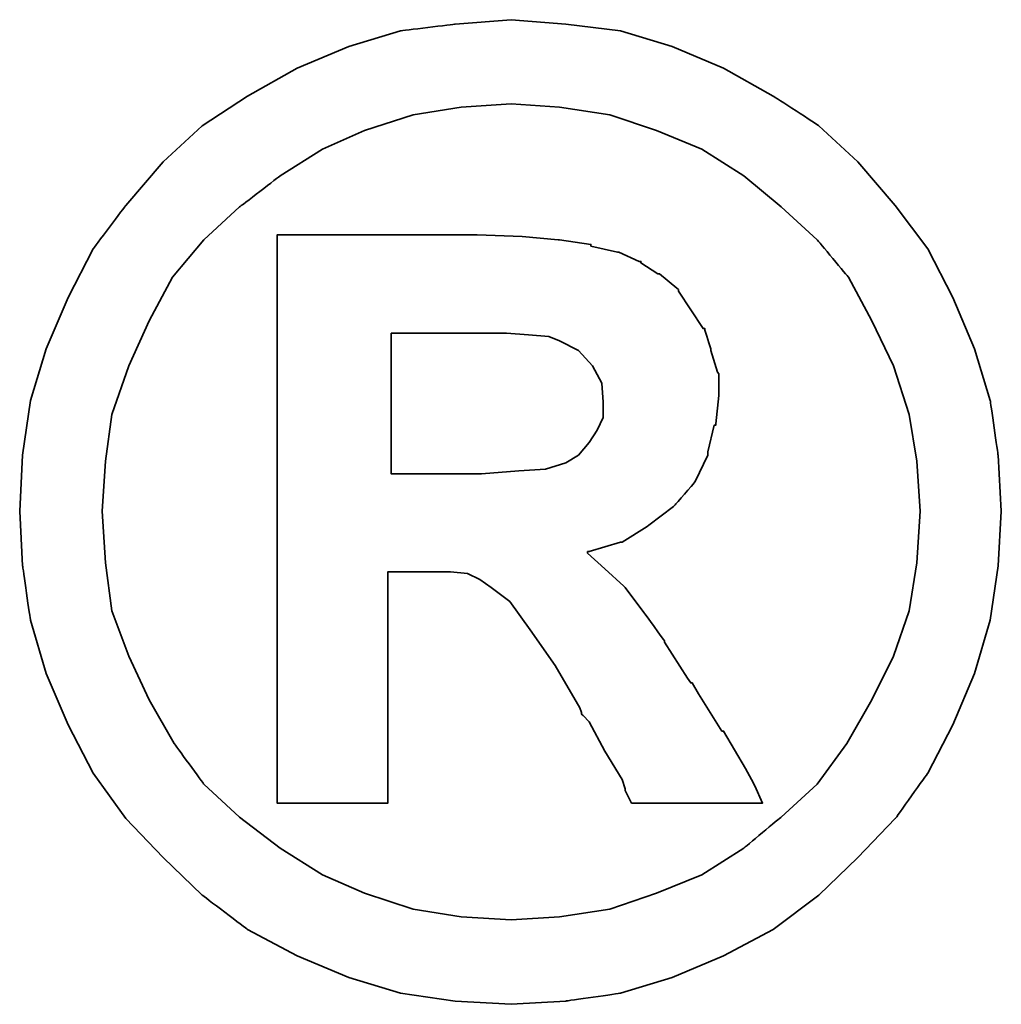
# Model space of a CAD drawing. Header units: millimetres. Extents: x 1805 to 4914, y -1594 to 860.
# Tile 486 of 656: x 4047.75 to 4049.43, y -887.54 to -885.85. Entities that reach past the tile are written whole.
import ezdxf

# ---------------------------------------------------------------- set-up
doc = ezdxf.new("R2010")
doc.units = ezdxf.units.MM
doc.layers.add('DIM', color=4, linetype='CONTINUOUS')
doc.layers.add('layer 1', color=7, linetype='CONTINUOUS')

# ---------------------------------------------------------------- blocks, each defined once
blk = doc.blocks.new('TBI MOTION logo(完整正式版)')
at = {"layer": 'layer 1', "color": 22, "lineweight": 35}
for points, knots in [([(81.20634, 4.98624), (81.20634, 4.98624), (81.18649, 5.32862), (81.18649, 5.32862), (81.18649, 5.32862), (81.18649, 5.32862), (81.13886, 5.66206), (81.13886, 5.66206), (81.13886, 5.66206), (81.13886, 5.66206), (81.04359, 5.97764), (81.04359, 5.97764), (81.04359, 5.97764), (81.04359, 5.97764), (80.91061, 6.29124), (80.91061, 6.29124), (80.91061, 6.29124), (80.91061, 6.29124), (80.75778, 6.58697), (80.75778, 6.58697), (80.75778, 6.58697), (80.75778, 6.58697), (80.5593, 6.85294), (80.5593, 6.85294), (80.5593, 6.85294), (80.5593, 6.85294), (80.33105, 7.1189), (80.33105, 7.1189), (80.33105, 7.1189), (80.33105, 7.1189), (80.09287, 7.33921), (80.09287, 7.33921), (80.09287, 7.33921), (80.09287, 7.33921), (79.815, 7.51982), (79.815, 7.51982), (79.815, 7.51982), (79.815, 7.51982), (79.51133, 7.69051), (79.51133, 7.69051), (79.51133, 7.69051), (79.51133, 7.69051), (79.19773, 7.8235), (79.19773, 7.8235), (79.19773, 7.8235), (79.19773, 7.8235), (78.88215, 7.91877), (78.88215, 7.91877), (78.88215, 7.91877), (78.88215, 7.91877), (78.54871, 7.95846), (78.54871, 7.95846), (78.54871, 7.95846), (78.54871, 7.95846), (78.21526, 7.98625), (78.21526, 7.98625), (78.21526, 7.98625), (78.21526, 7.98625), (77.87388, 7.95846), (77.87388, 7.95846), (77.87388, 7.95846), (77.87388, 7.95846), (77.54044, 7.91877), (77.54044, 7.91877), (77.54044, 7.91877), (77.54044, 7.91877), (77.22485, 7.8235), (77.22485, 7.8235), (77.22485, 7.8235), (77.22485, 7.8235), (76.91027, 7.69051), (76.91027, 7.69051), (76.91027, 7.69051), (76.91027, 7.69051), (76.6056, 7.51982), (76.6056, 7.51982), (76.6056, 7.51982), (76.6056, 7.51982), (76.32972, 7.33921), (76.32972, 7.33921), (76.32972, 7.33921), (76.32972, 7.33921), (76.09154, 7.1189), (76.09154, 7.1189), (76.09154, 7.1189), (76.09154, 7.1189), (75.86329, 6.85294), (75.86329, 6.85294), (75.86329, 6.85294), (75.86329, 6.85294), (75.66382, 6.58697), (75.66382, 6.58697), (75.66382, 6.58697), (75.66382, 6.58697), (75.51099, 6.29124), (75.51099, 6.29124), (75.51099, 6.29124), (75.51099, 6.29124), (75.37702, 5.97764), (75.37702, 5.97764), (75.37702, 5.97764), (75.37702, 5.97764), (75.28175, 5.66206), (75.28175, 5.66206), (75.28175, 5.66206), (75.28175, 5.66206), (75.23411, 5.32862), (75.23411, 5.32862), (75.23411, 5.32862), (75.23411, 5.32862), (75.21625, 4.98624), (75.21625, 4.98624), (75.21625, 4.98624), (75.21625, 4.98624), (75.23411, 4.6528), (75.23411, 4.6528), (75.23411, 4.6528), (75.23411, 4.6528), (75.28175, 4.32035), (75.28175, 4.32035), (75.28175, 4.32035), (75.28175, 4.32035), (75.37702, 3.99583), (75.37702, 3.99583), (75.37702, 3.99583), (75.37702, 3.99583), (75.51099, 3.68224), (75.51099, 3.68224), (75.51099, 3.68224), (75.51099, 3.68224), (75.66382, 3.38749), (75.66382, 3.38749), (75.66382, 3.38749), (75.66382, 3.38749), (75.86329, 3.10963), (75.86329, 3.10963), (75.86329, 3.10963), (75.86329, 3.10963), (76.09154, 2.87145), (76.09154, 2.87145), (76.09154, 2.87145), (76.09154, 2.87145), (76.32972, 2.6432), (76.32972, 2.6432), (76.32972, 2.6432), (76.32972, 2.6432), (76.6056, 2.43381), (76.6056, 2.43381), (76.6056, 2.43381), (76.6056, 2.43381), (76.91027, 2.27205), (76.91027, 2.27205), (76.91027, 2.27205), (76.91027, 2.27205), (77.22485, 2.13906), (77.22485, 2.13906), (77.22485, 2.13906), (77.22485, 2.13906), (77.54044, 2.0438), (77.54044, 2.0438), (77.54044, 2.0438), (77.54044, 2.0438), (77.87388, 1.99616), (77.87388, 1.99616), (77.87388, 1.99616), (77.87388, 1.99616), (78.21526, 1.97631), (78.21526, 1.97631), (78.21526, 1.97631), (78.21526, 1.97631), (78.54871, 1.99616), (78.54871, 1.99616), (78.54871, 1.99616), (78.54871, 1.99616), (78.88215, 2.0438), (78.88215, 2.0438), (78.88215, 2.0438), (78.88215, 2.0438), (79.19773, 2.13906), (79.19773, 2.13906), (79.19773, 2.13906), (79.19773, 2.13906), (79.51133, 2.27205), (79.51133, 2.27205), (79.51133, 2.27205), (79.51133, 2.27205), (79.815, 2.43381), (79.815, 2.43381), (79.815, 2.43381), (79.815, 2.43381), (80.09287, 2.6432), (80.09287, 2.6432), (80.09287, 2.6432), (80.09287, 2.6432), (80.33105, 2.87145), (80.33105, 2.87145), (80.33105, 2.87145), (80.33105, 2.87145), (80.5593, 3.10963), (80.5593, 3.10963), (80.5593, 3.10963), (80.5593, 3.10963), (80.75778, 3.38749), (80.75778, 3.38749), (80.75778, 3.38749), (80.75778, 3.38749), (80.91061, 3.68224), (80.91061, 3.68224), (80.91061, 3.68224), (80.91061, 3.68224), (81.04359, 3.99583), (81.04359, 3.99583), (81.04359, 3.99583), (81.04359, 3.99583), (81.13886, 4.32035), (81.13886, 4.32035), (81.13886, 4.32035), (81.13886, 4.32035), (81.18649, 4.6528), (81.18649, 4.6528), (81.18649, 4.6528), (81.18649, 4.6528), (81.20634, 4.98624), (81.20634, 4.98624)], [0, 0, 0, 0, 0.0178571, 0.0178571, 0.0178571, 0.0178572, 0.0357143, 0.0357143, 0.0357143, 0.0357143, 0.0535714, 0.0535714, 0.0535714, 0.0535714, 0.0714286, 0.0714286, 0.0714286, 0.0714286, 0.0892857, 0.0892857, 0.0892857, 0.0892857, 0.1071429, 0.1071429, 0.1071429, 0.1071429, 0.125, 0.125, 0.125, 0.125, 0.1428571, 0.1428571, 0.1428571, 0.1428572, 0.1607143, 0.1607143, 0.1607143, 0.1607143, 0.1785714, 0.1785714, 0.1785714, 0.1785714, 0.1964286, 0.1964286, 0.1964286, 0.1964286, 0.2142857, 0.2142857, 0.2142857, 0.2142857, 0.2321429, 0.2321429, 0.2321429, 0.2321429, 0.25, 0.25, 0.25, 0.25, 0.2678571, 0.2678571, 0.2678571, 0.2678572, 0.2857143, 0.2857143, 0.2857143, 0.2857143, 0.3035714, 0.3035714, 0.3035714, 0.3035714, 0.3214286, 0.3214286, 0.3214286, 0.3214286, 0.3392857, 0.3392857, 0.3392857, 0.3392857, 0.3571429, 0.3571429, 0.3571429, 0.3571429, 0.375, 0.375, 0.375, 0.375, 0.3928571, 0.3928571, 0.3928571, 0.3928572, 0.4107143, 0.4107143, 0.4107143, 0.4107143, 0.4285714, 0.4285714, 0.4285714, 0.4285714, 0.4464286, 0.4464286, 0.4464286, 0.4464286, 0.4642857, 0.4642857, 0.4642857, 0.4642857, 0.4821429, 0.4821429, 0.4821429, 0.4821429, 0.5, 0.5, 0.5, 0.5, 0.5178571, 0.5178571, 0.5178571, 0.5178572, 0.5357143, 0.5357143, 0.5357143, 0.5357143, 0.5535714, 0.5535714, 0.5535714, 0.5535714, 0.5714286, 0.5714286, 0.5714286, 0.5714286, 0.5892857, 0.5892857, 0.5892857, 0.5892857, 0.6071429, 0.6071429, 0.6071429, 0.6071429, 0.625, 0.625, 0.625, 0.625, 0.6428571, 0.6428571, 0.6428571, 0.6428572, 0.6607143, 0.6607143, 0.6607143, 0.6607143, 0.6785714, 0.6785714, 0.6785714, 0.6785714, 0.6964286, 0.6964286, 0.6964286, 0.6964286, 0.7142857, 0.7142857, 0.7142857, 0.7142857, 0.7321429, 0.7321429, 0.7321429, 0.7321429, 0.75, 0.75, 0.75, 0.75, 0.7678571, 0.7678571, 0.7678571, 0.7678572, 0.7857143, 0.7857143, 0.7857143, 0.7857143, 0.8035714, 0.8035714, 0.8035714, 0.8035714, 0.8214286, 0.8214286, 0.8214286, 0.8214286, 0.8392857, 0.8392857, 0.8392857, 0.8392857, 0.8571429, 0.8571429, 0.8571429, 0.8571429, 0.875, 0.875, 0.875, 0.875, 0.8928571, 0.8928571, 0.8928571, 0.8928572, 0.9107143, 0.9107143, 0.9107143, 0.9107143, 0.9285714, 0.9285714, 0.9285714, 0.9285714, 0.9464286, 0.9464286, 0.9464286, 0.9464286, 0.9642857, 0.9642857, 0.9642857, 0.9642857, 0.9821429, 0.9821429, 0.9821429, 0.9821429, 1, 1, 1, 1]), ([(80.71014, 4.98624), (80.71014, 4.98624), (80.69129, 5.29091), (80.69129, 5.29091), (80.69129, 5.29091), (80.69129, 5.29091), (80.64464, 5.57672), (80.64464, 5.57672), (80.64464, 5.57672), (80.64464, 5.57672), (80.54937, 5.87245), (80.54937, 5.87245), (80.54937, 5.87245), (80.54937, 5.87245), (80.41639, 6.14833), (80.41639, 6.14833), (80.41639, 6.14833), (80.41639, 6.14833), (80.27349, 6.41429), (80.27349, 6.41429), (80.27349, 6.41429), (80.27349, 6.41429), (80.08295, 6.64255), (80.08295, 6.64255), (80.08295, 6.64255), (80.08295, 6.64255), (79.86264, 6.84301), (79.86264, 6.84301), (79.86264, 6.84301), (79.86264, 6.84301), (79.63439, 7.03355), (79.63439, 7.03355), (79.63439, 7.03355), (79.63439, 7.03355), (79.37835, 7.1963), (79.37835, 7.1963), (79.37835, 7.1963), (79.37835, 7.1963), (79.10246, 7.30944), (79.10246, 7.30944), (79.10246, 7.30944), (79.10246, 7.30944), (78.81665, 7.40471), (78.81665, 7.40471), (78.81665, 7.40471), (78.81665, 7.40471), (78.511, 7.45234), (78.511, 7.45234), (78.511, 7.45234), (78.511, 7.45234), (78.21526, 7.47219), (78.21526, 7.47219), (78.21526, 7.47219), (78.21526, 7.47219), (77.9106, 7.45234), (77.9106, 7.45234), (77.9106, 7.45234), (77.9106, 7.45234), (77.61685, 7.40471), (77.61685, 7.40471), (77.61685, 7.40471), (77.61685, 7.40471), (77.32012, 7.30944), (77.32012, 7.30944), (77.32012, 7.30944), (77.32012, 7.30944), (77.06309, 7.1963), (77.06309, 7.1963), (77.06309, 7.1963), (77.06309, 7.1963), (76.80606, 7.03355), (76.80606, 7.03355), (76.80606, 7.03355), (76.80606, 7.03355), (76.55797, 6.84301), (76.55797, 6.84301), (76.55797, 6.84301), (76.55797, 6.84301), (76.34063, 6.64255), (76.34063, 6.64255), (76.34063, 6.64255), (76.34063, 6.64255), (76.1491, 6.41429), (76.1491, 6.41429), (76.1491, 6.41429), (76.1491, 6.41429), (76.0062, 6.14833), (76.0062, 6.14833), (76.0062, 6.14833), (76.0062, 6.14833), (75.88314, 5.87245), (75.88314, 5.87245), (75.88314, 5.87245), (75.88314, 5.87245), (75.77794, 5.57672), (75.77794, 5.57672), (75.77794, 5.57672), (75.77794, 5.57672), (75.73924, 5.29091), (75.73924, 5.29091), (75.73924, 5.29091), (75.73924, 5.29091), (75.72039, 4.98624), (75.72039, 4.98624), (75.72039, 4.98624), (75.72039, 4.98624), (75.73924, 4.67165), (75.73924, 4.67165), (75.73924, 4.67165), (75.73924, 4.67165), (75.77794, 4.37791), (75.77794, 4.37791), (75.77794, 4.37791), (75.77794, 4.37791), (75.88314, 4.10102), (75.88314, 4.10102), (75.88314, 4.10102), (75.88314, 4.10102), (76.0062, 3.83407), (76.0062, 3.83407), (76.0062, 3.83407), (76.0062, 3.83407), (76.15902, 3.56811), (76.15902, 3.56811), (76.15902, 3.56811), (76.15902, 3.56811), (76.34063, 3.32001), (76.34063, 3.32001), (76.34063, 3.32001), (76.34063, 3.32001), (76.55797, 3.11955), (76.55797, 3.11955), (76.55797, 3.11955), (76.55797, 3.11955), (76.80606, 2.92901), (76.80606, 2.92901), (76.80606, 2.92901), (76.80606, 2.92901), (77.06309, 2.76725), (77.06309, 2.76725), (77.06309, 2.76725), (77.06309, 2.76725), (77.32012, 2.65412), (77.32012, 2.65412), (77.32012, 2.65412), (77.32012, 2.65412), (77.61685, 2.55786), (77.61685, 2.55786), (77.61685, 2.55786), (77.61685, 2.55786), (77.9106, 2.51022), (77.9106, 2.51022), (77.9106, 2.51022), (77.9106, 2.51022), (78.21526, 2.49137), (78.21526, 2.49137), (78.21526, 2.49137), (78.21526, 2.49137), (78.511, 2.51022), (78.511, 2.51022), (78.511, 2.51022), (78.511, 2.51022), (78.81665, 2.55786), (78.81665, 2.55786), (78.81665, 2.55786), (78.81665, 2.55786), (79.10246, 2.65412), (79.10246, 2.65412), (79.10246, 2.65412), (79.10246, 2.65412), (79.37835, 2.76725), (79.37835, 2.76725), (79.37835, 2.76725), (79.37835, 2.76725), (79.63439, 2.92901), (79.63439, 2.92901), (79.63439, 2.92901), (79.63439, 2.92901), (79.86264, 3.11955), (79.86264, 3.11955), (79.86264, 3.11955), (79.86264, 3.11955), (80.08295, 3.32001), (80.08295, 3.32001), (80.08295, 3.32001), (80.08295, 3.32001), (80.26356, 3.56811), (80.26356, 3.56811), (80.26356, 3.56811), (80.26356, 3.56811), (80.41639, 3.83407), (80.41639, 3.83407), (80.41639, 3.83407), (80.41639, 3.83407), (80.54937, 4.10102), (80.54937, 4.10102), (80.54937, 4.10102), (80.54937, 4.10102), (80.64464, 4.37791), (80.64464, 4.37791), (80.64464, 4.37791), (80.64464, 4.37791), (80.69129, 4.67165), (80.69129, 4.67165), (80.69129, 4.67165), (80.69129, 4.67165), (80.71014, 4.98624), (80.71014, 4.98624)], [0, 0, 0, 0, 0.0192308, 0.0192308, 0.0192308, 0.0192308, 0.0384615, 0.0384615, 0.0384615, 0.0384615, 0.0576923, 0.0576923, 0.0576923, 0.0576923, 0.0769231, 0.0769231, 0.0769231, 0.0769231, 0.0961538, 0.0961538, 0.0961538, 0.0961539, 0.1153846, 0.1153846, 0.1153846, 0.1153846, 0.1346154, 0.1346154, 0.1346154, 0.1346154, 0.1538462, 0.1538462, 0.1538462, 0.1538462, 0.1730769, 0.1730769, 0.1730769, 0.1730769, 0.1923077, 0.1923077, 0.1923077, 0.1923077, 0.2115385, 0.2115385, 0.2115385, 0.2115385, 0.2307692, 0.2307692, 0.2307692, 0.2307692, 0.25, 0.25, 0.25, 0.25, 0.2692308, 0.2692308, 0.2692308, 0.2692308, 0.2884615, 0.2884615, 0.2884615, 0.2884615, 0.3076923, 0.3076923, 0.3076923, 0.3076923, 0.3269231, 0.3269231, 0.3269231, 0.3269231, 0.3461538, 0.3461538, 0.3461538, 0.3461539, 0.3653846, 0.3653846, 0.3653846, 0.3653846, 0.3846154, 0.3846154, 0.3846154, 0.3846154, 0.4038462, 0.4038462, 0.4038462, 0.4038462, 0.4230769, 0.4230769, 0.4230769, 0.4230769, 0.4423077, 0.4423077, 0.4423077, 0.4423077, 0.4615385, 0.4615385, 0.4615385, 0.4615385, 0.4807692, 0.4807692, 0.4807692, 0.4807692, 0.5, 0.5, 0.5, 0.5, 0.5192308, 0.5192308, 0.5192308, 0.5192308, 0.5384615, 0.5384615, 0.5384615, 0.5384615, 0.5576923, 0.5576923, 0.5576923, 0.5576923, 0.5769231, 0.5769231, 0.5769231, 0.5769231, 0.5961538, 0.5961538, 0.5961538, 0.5961539, 0.6153846, 0.6153846, 0.6153846, 0.6153846, 0.6346154, 0.6346154, 0.6346154, 0.6346154, 0.6538462, 0.6538462, 0.6538462, 0.6538462, 0.6730769, 0.6730769, 0.6730769, 0.6730769, 0.6923077, 0.6923077, 0.6923077, 0.6923077, 0.7115385, 0.7115385, 0.7115385, 0.7115385, 0.7307692, 0.7307692, 0.7307692, 0.7307692, 0.75, 0.75, 0.75, 0.75, 0.7692308, 0.7692308, 0.7692308, 0.7692308, 0.7884615, 0.7884615, 0.7884615, 0.7884615, 0.8076923, 0.8076923, 0.8076923, 0.8076923, 0.8269231, 0.8269231, 0.8269231, 0.8269231, 0.8461538, 0.8461538, 0.8461538, 0.8461539, 0.8653846, 0.8653846, 0.8653846, 0.8653846, 0.8846154, 0.8846154, 0.8846154, 0.8846154, 0.9038462, 0.9038462, 0.9038462, 0.9038462, 0.9230769, 0.9230769, 0.9230769, 0.9230769, 0.9423077, 0.9423077, 0.9423077, 0.9423077, 0.9615385, 0.9615385, 0.9615385, 0.9615385, 0.9807692, 0.9807692, 0.9807692, 0.9807692, 1, 1, 1, 1]), ([(76.78721, 3.2823), (76.78721, 3.2823), (76.78721, 3.32001), (76.78721, 3.32001), (76.78721, 3.32001), (76.78721, 3.32001), (76.78721, 3.42422), (76.78721, 3.42422), (76.78721, 3.42422), (76.78721, 3.42422), (76.78721, 3.59689), (76.78721, 3.59689), (76.78721, 3.59689), (76.78721, 3.59689), (76.78721, 3.80529), (76.78721, 3.80529), (76.78721, 3.80529), (76.78721, 3.80529), (76.78721, 4.0524), (76.78721, 4.0524), (76.78721, 4.0524), (76.78721, 4.0524), (76.78721, 4.32035), (76.78721, 4.32035), (76.78721, 4.32035), (76.78721, 4.32035), (76.78721, 4.92868), (76.78721, 4.92868), (76.78721, 4.92868), (76.78721, 4.92868), (76.78721, 5.53801), (76.78721, 5.53801), (76.78721, 5.53801), (76.78721, 5.53801), (76.78721, 5.82482), (76.78721, 5.82482), (76.78721, 5.82482), (76.78721, 5.82482), (76.78721, 6.07291), (76.78721, 6.07291), (76.78721, 6.07291), (76.78721, 6.07291), (76.78721, 6.30017), (76.78721, 6.30017), (76.78721, 6.30017), (76.78721, 6.30017), (76.78721, 6.45399), (76.78721, 6.45399), (76.78721, 6.45399), (76.78721, 6.45399), (76.78721, 6.5572), (76.78721, 6.5572), (76.78721, 6.5572), (76.78721, 6.5572), (76.78721, 6.59689), (76.78721, 6.59689), (76.78721, 6.59689), (76.78721, 6.59689), (76.78721, 6.67232), (76.78721, 6.67232), (76.78721, 6.67232), (76.78721, 6.67232), (76.8537, 6.67232), (76.8537, 6.67232), (76.8537, 6.67232), (76.8537, 6.67232), (76.87355, 6.67232), (76.87355, 6.67232), (76.87355, 6.67232), (76.87355, 6.67232), (76.91027, 6.67232), (76.91027, 6.67232), (76.91027, 6.67232), (76.91027, 6.67232), (77.04424, 6.67232), (77.04424, 6.67232), (77.04424, 6.67232), (77.04424, 6.67232), (77.22485, 6.67232), (77.22485, 6.67232), (77.22485, 6.67232), (77.22485, 6.67232), (77.43524, 6.67232), (77.43524, 6.67232), (77.43524, 6.67232), (77.43524, 6.67232), (77.65357, 6.67232), (77.65357, 6.67232), (77.65357, 6.67232), (77.65357, 6.67232), (77.82625, 6.67232), (77.82625, 6.67232), (77.82625, 6.67232), (77.82625, 6.67232), (77.94037, 6.67232), (77.94037, 6.67232), (77.94037, 6.67232), (77.94037, 6.67232), (77.97709, 6.67232), (77.97709, 6.67232), (77.97709, 6.67232), (77.97709, 6.67232), (77.99694, 6.67232), (77.99694, 6.67232), (77.99694, 6.67232), (77.99694, 6.67232), (78.00686, 6.67232), (78.00686, 6.67232), (78.00686, 6.67232), (78.00686, 6.67232), (78.28275, 6.6624), (78.28275, 6.6624), (78.28275, 6.6624), (78.28275, 6.6624), (78.50107, 6.64255), (78.50107, 6.64255), (78.50107, 6.64255), (78.50107, 6.64255), (78.511, 6.64255), (78.511, 6.64255), (78.511, 6.64255), (78.511, 6.64255), (78.70154, 6.61476), (78.70154, 6.61476), (78.70154, 6.61476), (78.70154, 6.61476), (78.70154, 6.60483), (78.70154, 6.60483), (78.70154, 6.60483), (78.70154, 6.60483), (78.86429, 6.56713), (78.86429, 6.56713), (78.86429, 6.56713), (78.86429, 6.56713), (78.87223, 6.56713), (78.87223, 6.56713), (78.87223, 6.56713), (78.87223, 6.56713), (78.99727, 6.51056), (78.99727, 6.51056), (78.99727, 6.51056), (78.99727, 6.51056), (79.00719, 6.51056), (79.00719, 6.51056), (79.00719, 6.51056), (79.00719, 6.51056), (79.00719, 6.50162), (79.00719, 6.50162), (79.00719, 6.50162), (79.00719, 6.50162), (79.1104, 6.43415), (79.1104, 6.43415), (79.1104, 6.43415), (79.1104, 6.43415), (79.12132, 6.43415), (79.12132, 6.43415), (79.12132, 6.43415), (79.12132, 6.43415), (79.22552, 6.34781), (79.22552, 6.34781), (79.22552, 6.34781), (79.22552, 6.34781), (79.23544, 6.33888), (79.23544, 6.33888), (79.23544, 6.33888), (79.23544, 6.33888), (79.23544, 6.32895), (79.23544, 6.32895), (79.23544, 6.32895), (79.23544, 6.32895), (79.31087, 6.21483), (79.31087, 6.21483), (79.31087, 6.21483), (79.31087, 6.21483), (79.38629, 6.1007), (79.38629, 6.1007), (79.38629, 6.1007), (79.38629, 6.1007), (79.3972, 6.1007), (79.3972, 6.1007), (79.3972, 6.1007), (79.3972, 6.1007), (79.3972, 6.09078), (79.3972, 6.09078), (79.3972, 6.09078), (79.3972, 6.09078), (79.43392, 5.97764), (79.43392, 5.97764), (79.43392, 5.97764), (79.43392, 5.97764), (79.43392, 5.96772), (79.43392, 5.96772), (79.43392, 5.96772), (79.43392, 5.96772), (79.47362, 5.83474), (79.47362, 5.83474), (79.47362, 5.83474), (79.47362, 5.83474), (79.48156, 5.82482), (79.48156, 5.82482), (79.48156, 5.82482), (79.48156, 5.82482), (79.48156, 5.69977), (79.48156, 5.69977), (79.48156, 5.69977), (79.48156, 5.69977), (79.48156, 5.69183), (79.48156, 5.69183), (79.48156, 5.69183), (79.48156, 5.69183), (79.4637, 5.51915), (79.4637, 5.51915), (79.4637, 5.51915), (79.4637, 5.51915), (79.4637, 5.51122), (79.4637, 5.51122), (79.4637, 5.51122), (79.4637, 5.51122), (79.45377, 5.51122), (79.45377, 5.51122), (79.45377, 5.51122), (79.45377, 5.51122), (79.41507, 5.34847), (79.41507, 5.34847), (79.41507, 5.34847), (79.41507, 5.34847), (79.41507, 5.33854), (79.41507, 5.33854), (79.41507, 5.33854), (79.41507, 5.33854), (79.41507, 5.32862), (79.41507, 5.32862), (79.41507, 5.32862), (79.41507, 5.32862), (79.33865, 5.16785), (79.33865, 5.16785), (79.33865, 5.16785), (79.33865, 5.16785), (79.33071, 5.15693), (79.33071, 5.15693), (79.33071, 5.15693), (79.33071, 5.15693), (79.2156, 5.02495), (79.2156, 5.02495), (79.2156, 5.02495), (79.2156, 5.02495), (79.20567, 5.01502), (79.20567, 5.01502), (79.20567, 5.01502), (79.20567, 5.01502), (79.05483, 4.89991), (79.05483, 4.89991), (79.05483, 4.89991), (79.05483, 4.89991), (79.04491, 4.89197), (79.04491, 4.89197), (79.04491, 4.89197), (79.04491, 4.89197), (78.89208, 4.7967), (78.89208, 4.7967), (78.89208, 4.7967), (78.89208, 4.7967), (78.88215, 4.7967), (78.88215, 4.7967), (78.88215, 4.7967), (78.88215, 4.7967), (78.69161, 4.73913), (78.69161, 4.73913), (78.69161, 4.73913), (78.69161, 4.73913), (78.68169, 4.73913), (78.68169, 4.73913), (78.68169, 4.73913), (78.68169, 4.73913), (78.68169, 4.72921), (78.68169, 4.72921), (78.68169, 4.72921), (78.68169, 4.72921), (78.78688, 4.63394), (78.78688, 4.63394), (78.78688, 4.63394), (78.78688, 4.63394), (78.902, 4.52875), (78.902, 4.52875), (78.902, 4.52875), (78.902, 4.52875), (78.91093, 4.52081), (78.91093, 4.52081), (78.91093, 4.52081), (78.91093, 4.52081), (79.02506, 4.36798), (79.02506, 4.36798), (79.02506, 4.36798), (79.02506, 4.36798), (79.1501, 4.1953), (79.1501, 4.1953), (79.1501, 4.1953), (79.1501, 4.1953), (79.1501, 4.18736), (79.1501, 4.18736), (79.1501, 4.18736), (79.1501, 4.18736), (79.29201, 3.96705), (79.29201, 3.96705), (79.29201, 3.96705), (79.29201, 3.96705), (79.31087, 3.93828), (79.31087, 3.93828), (79.31087, 3.93828), (79.31087, 3.93828), (79.32079, 3.93828), (79.32079, 3.93828), (79.32079, 3.93828), (79.32079, 3.93828), (79.3585, 3.87178), (79.3585, 3.87178), (79.3585, 3.87178), (79.3585, 3.87178), (79.50141, 3.64353), (79.50141, 3.64353), (79.50141, 3.64353), (79.50141, 3.64353), (79.51133, 3.64353), (79.51133, 3.64353), (79.51133, 3.64353), (79.51133, 3.64353), (79.64431, 3.41528), (79.64431, 3.41528), (79.64431, 3.41528), (79.64431, 3.41528), (79.68202, 3.3478), (79.68202, 3.3478), (79.68202, 3.3478), (79.68202, 3.3478), (79.70187, 3.31009), (79.70187, 3.31009), (79.70187, 3.31009), (79.70187, 3.31009), (79.7495, 3.2049), (79.7495, 3.2049), (79.7495, 3.2049), (79.7495, 3.2049), (79.64431, 3.2049), (79.64431, 3.2049), (79.64431, 3.2049), (79.64431, 3.2049), (79.62546, 3.2049), (79.62546, 3.2049), (79.62546, 3.2049), (79.62546, 3.2049), (79.53912, 3.2049), (79.53912, 3.2049), (79.53912, 3.2049), (79.53912, 3.2049), (79.31087, 3.2049), (79.31087, 3.2049), (79.31087, 3.2049), (79.31087, 3.2049), (79.08262, 3.2049), (79.08262, 3.2049), (79.08262, 3.2049), (79.08262, 3.2049), (79.00719, 3.2049), (79.00719, 3.2049), (79.00719, 3.2049), (79.00719, 3.2049), (78.98735, 3.2049), (78.98735, 3.2049), (78.98735, 3.2049), (78.98735, 3.2049), (78.94964, 3.2049), (78.94964, 3.2049), (78.94964, 3.2049), (78.94964, 3.2049), (78.92979, 3.24459), (78.92979, 3.24459), (78.92979, 3.24459), (78.92979, 3.24459), (78.91093, 3.2823), (78.91093, 3.2823), (78.91093, 3.2823), (78.91093, 3.2823), (78.91093, 3.29223), (78.91093, 3.29223), (78.91093, 3.29223), (78.91093, 3.29223), (78.89208, 3.3478), (78.89208, 3.3478), (78.89208, 3.3478), (78.89208, 3.3478), (78.78688, 3.52048), (78.78688, 3.52048), (78.78688, 3.52048), (78.78688, 3.52048), (78.69161, 3.7001), (78.69161, 3.7001), (78.69161, 3.7001), (78.69161, 3.7001), (78.6539, 3.7388), (78.6539, 3.7388), (78.6539, 3.7388), (78.6539, 3.7388), (78.64398, 3.74873), (78.64398, 3.74873), (78.64398, 3.74873), (78.64398, 3.74873), (78.64398, 3.75766), (78.64398, 3.75766), (78.64398, 3.75766), (78.64398, 3.75766), (78.63405, 3.78644), (78.63405, 3.78644), (78.63405, 3.78644), (78.63405, 3.78644), (78.48321, 4.04347), (78.48321, 4.04347), (78.48321, 4.04347), (78.48321, 4.04347), (78.33038, 4.2618), (78.33038, 4.2618), (78.33038, 4.2618), (78.33038, 4.2618), (78.20732, 4.43447), (78.20732, 4.43447), (78.20732, 4.43447), (78.20732, 4.43447), (78.09221, 4.52081), (78.09221, 4.52081), (78.09221, 4.52081), (78.09221, 4.52081), (78.02472, 4.56845), (78.02472, 4.56845), (78.02472, 4.56845), (78.02472, 4.56845), (77.9493, 4.60616), (77.9493, 4.60616), (77.9493, 4.60616), (77.9493, 4.60616), (77.8451, 4.61608), (77.8451, 4.61608), (77.8451, 4.61608), (77.8451, 4.61608), (77.71113, 4.61608), (77.71113, 4.61608), (77.71113, 4.61608), (77.71113, 4.61608), (77.69128, 4.61608), (77.69128, 4.61608), (77.69128, 4.61608), (77.69128, 4.61608), (77.67342, 4.61608), (77.67342, 4.61608), (77.67342, 4.61608), (77.67342, 4.61608), (77.5583, 4.61608), (77.5583, 4.61608), (77.5583, 4.61608), (77.5583, 4.61608), (77.46303, 4.61608), (77.46303, 4.61608), (77.46303, 4.61608), (77.46303, 4.61608), (77.46303, 4.54761), (77.46303, 4.54761), (77.46303, 4.54761), (77.46303, 4.54761), (77.46303, 4.47318), (77.46303, 4.47318), (77.46303, 4.47318), (77.46303, 4.47318), (77.46303, 4.24294), (77.46303, 4.24294), (77.46303, 4.24294), (77.46303, 4.24294), (77.46303, 3.99583), (77.46303, 3.99583), (77.46303, 3.99583), (77.46303, 3.99583), (77.46303, 3.72888), (77.46303, 3.72888), (77.46303, 3.72888), (77.46303, 3.72888), (77.46303, 3.51055), (77.46303, 3.51055), (77.46303, 3.51055), (77.46303, 3.51055), (77.46303, 3.42422), (77.46303, 3.42422), (77.46303, 3.42422), (77.46303, 3.42422), (77.46303, 3.35773), (77.46303, 3.35773), (77.46303, 3.35773), (77.46303, 3.35773), (77.46303, 3.30017), (77.46303, 3.30017), (77.46303, 3.30017), (77.46303, 3.30017), (77.46303, 3.2823), (77.46303, 3.2823), (77.46303, 3.2823), (77.46303, 3.2823), (77.46303, 3.2049), (77.46303, 3.2049), (77.46303, 3.2049), (77.46303, 3.2049), (77.39753, 3.2049), (77.39753, 3.2049), (77.39753, 3.2049), (77.39753, 3.2049), (77.37768, 3.2049), (77.37768, 3.2049), (77.37768, 3.2049), (77.37768, 3.2049), (77.32012, 3.2049), (77.32012, 3.2049), (77.32012, 3.2049), (77.32012, 3.2049), (77.12165, 3.2049), (77.12165, 3.2049), (77.12165, 3.2049), (77.12165, 3.2049), (76.94897, 3.2049), (76.94897, 3.2049), (76.94897, 3.2049), (76.94897, 3.2049), (76.8924, 3.2049), (76.8924, 3.2049), (76.8924, 3.2049), (76.8924, 3.2049), (76.8537, 3.2049), (76.8537, 3.2049), (76.8537, 3.2049), (76.8537, 3.2049), (76.78721, 3.2049), (76.78721, 3.2049), (76.78721, 3.2049), (76.78721, 3.2049), (76.78721, 3.2823), (76.78721, 3.2823)], [0, 0, 0, 0, 0.0074074, 0.0074074, 0.0074074, 0.0074074, 0.0148148, 0.0148148, 0.0148148, 0.0148148, 0.0222222, 0.0222222, 0.0222222, 0.0222222, 0.0296296, 0.0296296, 0.0296296, 0.0296296, 0.037037, 0.037037, 0.037037, 0.037037, 0.0444444, 0.0444444, 0.0444444, 0.0444445, 0.0518519, 0.0518519, 0.0518519, 0.0518519, 0.0592593, 0.0592593, 0.0592593, 0.0592593, 0.0666667, 0.0666667, 0.0666667, 0.0666667, 0.0740741, 0.0740741, 0.0740741, 0.0740741, 0.0814815, 0.0814815, 0.0814815, 0.0814815, 0.0888889, 0.0888889, 0.0888889, 0.0888889, 0.0962963, 0.0962963, 0.0962963, 0.0962963, 0.1037037, 0.1037037, 0.1037037, 0.1037037, 0.1111111, 0.1111111, 0.1111111, 0.1111111, 0.1185185, 0.1185185, 0.1185185, 0.1185185, 0.1259259, 0.1259259, 0.1259259, 0.1259259, 0.1333333, 0.1333333, 0.1333333, 0.1333333, 0.1407407, 0.1407407, 0.1407407, 0.1407408, 0.1481481, 0.1481481, 0.1481481, 0.1481482, 0.1555556, 0.1555556, 0.1555556, 0.1555556, 0.162963, 0.162963, 0.162963, 0.162963, 0.1703704, 0.1703704, 0.1703704, 0.1703704, 0.1777778, 0.1777778, 0.1777778, 0.1777778, 0.1851852, 0.1851852, 0.1851852, 0.1851852, 0.1925926, 0.1925926, 0.1925926, 0.1925926, 0.2, 0.2, 0.2, 0.2, 0.2074074, 0.2074074, 0.2074074, 0.2074074, 0.2148148, 0.2148148, 0.2148148, 0.2148148, 0.2222222, 0.2222222, 0.2222222, 0.2222222, 0.2296296, 0.2296296, 0.2296296, 0.2296296, 0.237037, 0.237037, 0.237037, 0.237037, 0.2444444, 0.2444444, 0.2444444, 0.2444445, 0.2518519, 0.2518519, 0.2518519, 0.2518519, 0.2592593, 0.2592593, 0.2592593, 0.2592593, 0.2666667, 0.2666667, 0.2666667, 0.2666667, 0.2740741, 0.2740741, 0.2740741, 0.2740741, 0.2814815, 0.2814815, 0.2814815, 0.2814815, 0.2888889, 0.2888889, 0.2888889, 0.2888889, 0.2962963, 0.2962963, 0.2962963, 0.2962963, 0.3037037, 0.3037037, 0.3037037, 0.3037037, 0.3111111, 0.3111111, 0.3111111, 0.3111111, 0.3185185, 0.3185185, 0.3185185, 0.3185185, 0.3259259, 0.3259259, 0.3259259, 0.3259259, 0.3333333, 0.3333333, 0.3333333, 0.3333333, 0.3407407, 0.3407407, 0.3407407, 0.3407408, 0.3481481, 0.3481481, 0.3481481, 0.3481482, 0.3555556, 0.3555556, 0.3555556, 0.3555556, 0.362963, 0.362963, 0.362963, 0.362963, 0.3703704, 0.3703704, 0.3703704, 0.3703704, 0.3777778, 0.3777778, 0.3777778, 0.3777778, 0.3851852, 0.3851852, 0.3851852, 0.3851852, 0.3925926, 0.3925926, 0.3925926, 0.3925926, 0.4, 0.4, 0.4, 0.4, 0.4074074, 0.4074074, 0.4074074, 0.4074074, 0.4148148, 0.4148148, 0.4148148, 0.4148148, 0.4222222, 0.4222222, 0.4222222, 0.4222222, 0.4296296, 0.4296296, 0.4296296, 0.4296296, 0.437037, 0.437037, 0.437037, 0.437037, 0.4444444, 0.4444444, 0.4444444, 0.4444445, 0.4518519, 0.4518519, 0.4518519, 0.4518519, 0.4592593, 0.4592593, 0.4592593, 0.4592593, 0.4666667, 0.4666667, 0.4666667, 0.4666667, 0.4740741, 0.4740741, 0.4740741, 0.4740741, 0.4814815, 0.4814815, 0.4814815, 0.4814815, 0.4888889, 0.4888889, 0.4888889, 0.4888889, 0.4962963, 0.4962963, 0.4962963, 0.4962963, 0.5037037, 0.5037037, 0.5037037, 0.5037037, 0.5111111, 0.5111111, 0.5111111, 0.5111111, 0.5185185, 0.5185185, 0.5185185, 0.5185185, 0.5259259, 0.5259259, 0.5259259, 0.5259259, 0.5333333, 0.5333333, 0.5333333, 0.5333333, 0.5407407, 0.5407407, 0.5407407, 0.5407408, 0.5481481, 0.5481481, 0.5481481, 0.5481482, 0.5555556, 0.5555556, 0.5555556, 0.5555556, 0.562963, 0.562963, 0.562963, 0.562963, 0.5703704, 0.5703704, 0.5703704, 0.5703704, 0.5777778, 0.5777778, 0.5777778, 0.5777778, 0.5851852, 0.5851852, 0.5851852, 0.5851852, 0.5925926, 0.5925926, 0.5925926, 0.5925926, 0.6, 0.6, 0.6, 0.6, 0.6074074, 0.6074074, 0.6074074, 0.6074074, 0.6148148, 0.6148148, 0.6148148, 0.6148148, 0.6222222, 0.6222222, 0.6222222, 0.6222222, 0.6296296, 0.6296296, 0.6296296, 0.6296296, 0.637037, 0.637037, 0.637037, 0.637037, 0.6444444, 0.6444444, 0.6444444, 0.6444445, 0.6518519, 0.6518519, 0.6518519, 0.6518519, 0.6592593, 0.6592593, 0.6592593, 0.6592593, 0.6666667, 0.6666667, 0.6666667, 0.6666667, 0.6740741, 0.6740741, 0.6740741, 0.6740741, 0.6814815, 0.6814815, 0.6814815, 0.6814815, 0.6888889, 0.6888889, 0.6888889, 0.6888889, 0.6962963, 0.6962963, 0.6962963, 0.6962963, 0.7037037, 0.7037037, 0.7037037, 0.7037037, 0.7111111, 0.7111111, 0.7111111, 0.7111111, 0.7185185, 0.7185185, 0.7185185, 0.7185185, 0.7259259, 0.7259259, 0.7259259, 0.7259259, 0.7333333, 0.7333333, 0.7333333, 0.7333333, 0.7407407, 0.7407407, 0.7407407, 0.7407408, 0.7481481, 0.7481481, 0.7481481, 0.7481482, 0.7555556, 0.7555556, 0.7555556, 0.7555556, 0.762963, 0.762963, 0.762963, 0.762963, 0.7703704, 0.7703704, 0.7703704, 0.7703704, 0.7777778, 0.7777778, 0.7777778, 0.7777778, 0.7851852, 0.7851852, 0.7851852, 0.7851852, 0.7925926, 0.7925926, 0.7925926, 0.7925926, 0.8, 0.8, 0.8, 0.8, 0.8074074, 0.8074074, 0.8074074, 0.8074074, 0.8148148, 0.8148148, 0.8148148, 0.8148148, 0.8222222, 0.8222222, 0.8222222, 0.8222222, 0.8296296, 0.8296296, 0.8296296, 0.8296296, 0.837037, 0.837037, 0.837037, 0.837037, 0.8444444, 0.8444444, 0.8444444, 0.8444445, 0.8518519, 0.8518519, 0.8518519, 0.8518519, 0.8592593, 0.8592593, 0.8592593, 0.8592593, 0.8666667, 0.8666667, 0.8666667, 0.8666667, 0.8740741, 0.8740741, 0.8740741, 0.8740741, 0.8814815, 0.8814815, 0.8814815, 0.8814815, 0.8888889, 0.8888889, 0.8888889, 0.8888889, 0.8962963, 0.8962963, 0.8962963, 0.8962963, 0.9037037, 0.9037037, 0.9037037, 0.9037037, 0.9111111, 0.9111111, 0.9111111, 0.9111111, 0.9185185, 0.9185185, 0.9185185, 0.9185185, 0.9259259, 0.9259259, 0.9259259, 0.9259259, 0.9333333, 0.9333333, 0.9333333, 0.9333333, 0.9407407, 0.9407407, 0.9407407, 0.9407408, 0.9481481, 0.9481481, 0.9481481, 0.9481482, 0.9555556, 0.9555556, 0.9555556, 0.9555556, 0.962963, 0.962963, 0.962963, 0.962963, 0.9703704, 0.9703704, 0.9703704, 0.9703704, 0.9777778, 0.9777778, 0.9777778, 0.9777778, 0.9851852, 0.9851852, 0.9851852, 0.9851852, 0.9925926, 0.9925926, 0.9925926, 0.9925926, 1, 1, 1, 1]), ([(77.48288, 6.07291), (77.48288, 6.07291), (77.48288, 5.99551), (77.48288, 5.99551), (77.48288, 5.99551), (77.48288, 5.99551), (77.48288, 5.82482), (77.48288, 5.82482), (77.48288, 5.82482), (77.48288, 5.82482), (77.48288, 5.63328), (77.48288, 5.63328), (77.48288, 5.63328), (77.48288, 5.63328), (77.48288, 5.46358), (77.48288, 5.46358), (77.48288, 5.46358), (77.48288, 5.46358), (77.48288, 5.29091), (77.48288, 5.29091), (77.48288, 5.29091), (77.48288, 5.29091), (77.48288, 5.21449), (77.48288, 5.21449), (77.48288, 5.21449), (77.48288, 5.21449), (77.50074, 5.21449), (77.50074, 5.21449), (77.50074, 5.21449), (77.50074, 5.21449), (77.71113, 5.21449), (77.71113, 5.21449), (77.71113, 5.21449), (77.71113, 5.21449), (77.94037, 5.21449), (77.94037, 5.21449), (77.94037, 5.21449), (77.94037, 5.21449), (78.01579, 5.21449), (78.01579, 5.21449), (78.01579, 5.21449), (78.01579, 5.21449), (78.03465, 5.21449), (78.03465, 5.21449), (78.03465, 5.21449), (78.03465, 5.21449), (78.2629, 5.23335), (78.2629, 5.23335), (78.2629, 5.23335), (78.2629, 5.23335), (78.42565, 5.24327), (78.42565, 5.24327), (78.42565, 5.24327), (78.42565, 5.24327), (78.54871, 5.28098), (78.54871, 5.28098), (78.54871, 5.28098), (78.54871, 5.28098), (78.62611, 5.32862), (78.62611, 5.32862), (78.62611, 5.32862), (78.62611, 5.32862), (78.69161, 5.40503), (78.69161, 5.40503), (78.69161, 5.40503), (78.69161, 5.40503), (78.73925, 5.48145), (78.73925, 5.48145), (78.73925, 5.48145), (78.73925, 5.48145), (78.77696, 5.55885), (78.77696, 5.55885), (78.77696, 5.55885), (78.77696, 5.55885), (78.77696, 5.65214), (78.77696, 5.65214), (78.77696, 5.65214), (78.77696, 5.65214), (78.76902, 5.76726), (78.76902, 5.76726), (78.76902, 5.76726), (78.76902, 5.76726), (78.71146, 5.87245), (78.71146, 5.87245), (78.71146, 5.87245), (78.71146, 5.87245), (78.62611, 5.96772), (78.62611, 5.96772), (78.62611, 5.96772), (78.62611, 5.96772), (78.511, 6.02528), (78.511, 6.02528), (78.511, 6.02528), (78.511, 6.02528), (78.44451, 6.05306), (78.44451, 6.05306), (78.44451, 6.05306), (78.44451, 6.05306), (78.32046, 6.06299), (78.32046, 6.06299), (78.32046, 6.06299), (78.32046, 6.06299), (78.18748, 6.07291), (78.18748, 6.07291), (78.18748, 6.07291), (78.18748, 6.07291), (77.99694, 6.07291), (77.99694, 6.07291), (77.99694, 6.07291), (77.99694, 6.07291), (77.97709, 6.07291), (77.97709, 6.07291), (77.97709, 6.07291), (77.97709, 6.07291), (77.90167, 6.07291), (77.90167, 6.07291), (77.90167, 6.07291), (77.90167, 6.07291), (77.69128, 6.07291), (77.69128, 6.07291), (77.69128, 6.07291), (77.69128, 6.07291), (77.50074, 6.07291), (77.50074, 6.07291), (77.50074, 6.07291), (77.50074, 6.07291), (77.48288, 6.07291), (77.48288, 6.07291)], [0, 0, 0, 0, 0.03125, 0.03125, 0.03125, 0.03125, 0.0625, 0.0625, 0.0625, 0.0625, 0.09375, 0.09375, 0.09375, 0.09375, 0.125, 0.125, 0.125, 0.125, 0.15625, 0.15625, 0.15625, 0.15625, 0.1875, 0.1875, 0.1875, 0.1875, 0.21875, 0.21875, 0.21875, 0.21875, 0.25, 0.25, 0.25, 0.25, 0.28125, 0.28125, 0.28125, 0.28125, 0.3125, 0.3125, 0.3125, 0.3125, 0.34375, 0.34375, 0.34375, 0.34375, 0.375, 0.375, 0.375, 0.375, 0.40625, 0.40625, 0.40625, 0.40625, 0.4375, 0.4375, 0.4375, 0.4375, 0.46875, 0.46875, 0.46875, 0.46875, 0.5, 0.5, 0.5, 0.5, 0.53125, 0.53125, 0.53125, 0.53125, 0.5625, 0.5625, 0.5625, 0.5625, 0.59375, 0.59375, 0.59375, 0.59375, 0.625, 0.625, 0.625, 0.625, 0.65625, 0.65625, 0.65625, 0.65625, 0.6875, 0.6875, 0.6875, 0.6875, 0.71875, 0.71875, 0.71875, 0.71875, 0.75, 0.75, 0.75, 0.75, 0.78125, 0.78125, 0.78125, 0.78125, 0.8125, 0.8125, 0.8125, 0.8125, 0.84375, 0.84375, 0.84375, 0.84375, 0.875, 0.875, 0.875, 0.875, 0.90625, 0.90625, 0.90625, 0.90625, 0.9375, 0.9375, 0.9375, 0.9375, 0.96875, 0.96875, 0.96875, 0.96875, 1, 1, 1, 1])]:
    blk.add_open_spline(points, degree=3, knots=knots, dxfattribs=at)

msp = doc.modelspace()

# ---------------------------------------------------------------- block references
at = {"layer": 'DIM', "color": 7, "xscale": 0.2802190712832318, "yscale": 0.2802190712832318, "zscale": 0.2802190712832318}
msp.add_blockref('TBI MOTION logo(完整正式版)', (4026.6729, -888.0922), dxfattribs=at)

doc.saveas('drawing.dxf')
